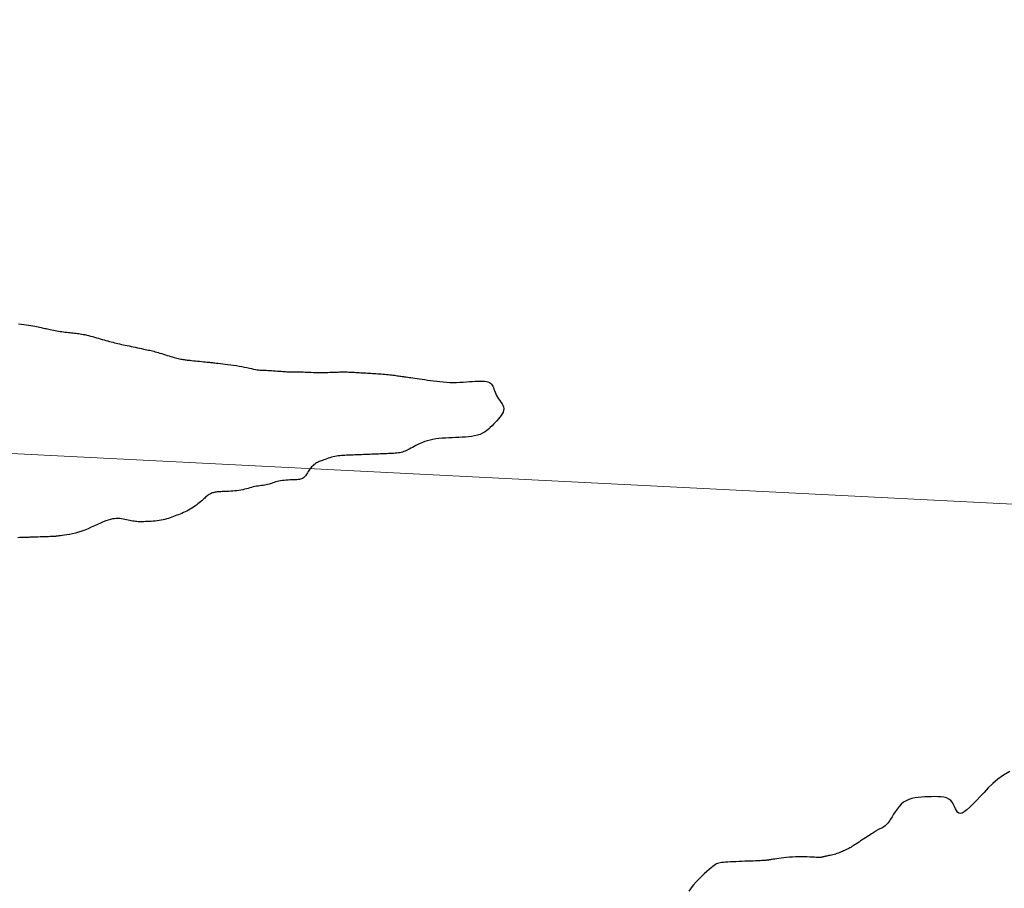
# Model space of a CAD drawing. Header units: millimetres. Extents: x 32690613 to 32693367, y 5343692 to 5344708.
# Tile 422 of 656: x 32692714 to 32692750, y 5344050 to 5344082. Entities that reach past the tile are written whole.
import ezdxf

# ---------------------------------------------------------------- set-up
doc = ezdxf.new("R2010")
doc.units = ezdxf.units.MM
doc.header["$LTSCALE"] = 20
doc.layers.get('0').update_dxf_attribs({"lineweight": 18})
doc.layers.get('Defpoints').update_dxf_attribs({"color": 11, "lineweight": 18})
doc.layers.add('02-DGM_HL_492.00', color=82, linetype='Continuous')
doc.layers.add('02-DGM_HL_492.50', color=92, linetype='Continuous')

# ---------------------------------------------------------------- blocks, each defined once
blk = doc.blocks.new('A$C78070446')
blk.add_line((4469470.041, 5342631.206), (4470219.624, 5342563.955))

msp = doc.modelspace()

# ---------------------------------------------------------------- linework, layer by layer
at = {"layer": '02-DGM_HL_492.00', "elevation": 492, "flags": 128}
msp.add_lwpolyline([(32692713.491, 5344071.104), (32692713.588, 5344071.096), (32692713.683, 5344071.085), (32692713.773, 5344071.073), (32692713.86, 5344071.059), (32692713.942, 5344071.044), (32692714.02, 5344071.029), (32692714.092, 5344071.015), (32692714.158, 5344071.001), (32692714.218, 5344070.989), (32692714.273, 5344070.977), (32692714.324, 5344070.966), (32692714.372, 5344070.956), (32692714.419, 5344070.947), (32692714.465, 5344070.937), (32692714.512, 5344070.927), (32692714.562, 5344070.917), (32692714.614, 5344070.906), (32692714.668, 5344070.895), (32692714.725, 5344070.883), (32692714.784, 5344070.871), (32692714.845, 5344070.86), (32692714.907, 5344070.848), (32692714.969, 5344070.838), (32692715.032, 5344070.827), (32692715.095, 5344070.818), (32692715.158, 5344070.809), (32692715.22, 5344070.801), (32692715.281, 5344070.794), (32692715.341, 5344070.787), (32692715.4, 5344070.781), (32692715.458, 5344070.775), (32692715.514, 5344070.769), (32692715.568, 5344070.763), (32692715.621, 5344070.757), (32692715.673, 5344070.751), (32692715.726, 5344070.744), (32692715.78, 5344070.737), (32692715.835, 5344070.727), (32692715.893, 5344070.716), (32692715.954, 5344070.704), (32692716.019, 5344070.689), (32692716.087, 5344070.672), (32692716.158, 5344070.653), (32692716.231, 5344070.634), (32692716.304, 5344070.613), (32692716.378, 5344070.592), (32692716.451, 5344070.571), (32692716.523, 5344070.55), (32692716.593, 5344070.53), (32692716.662, 5344070.51), (32692716.729, 5344070.491), (32692716.795, 5344070.472), (32692716.859, 5344070.454), (32692716.923, 5344070.437), (32692716.987, 5344070.42), (32692717.05, 5344070.404), (32692717.113, 5344070.388), (32692717.177, 5344070.373), (32692717.241, 5344070.359), (32692717.307, 5344070.344), (32692717.374, 5344070.33), (32692717.443, 5344070.315), (32692717.514, 5344070.3), (32692717.589, 5344070.285), (32692717.666, 5344070.268), (32692717.745, 5344070.252), (32692717.824, 5344070.235), (32692717.904, 5344070.219), (32692717.982, 5344070.202), (32692718.057, 5344070.187), (32692718.128, 5344070.172), (32692718.194, 5344070.158), (32692718.254, 5344070.145), (32692718.309, 5344070.134), (32692718.361, 5344070.123), (32692718.411, 5344070.111), (32692718.459, 5344070.1), (32692718.509, 5344070.087), (32692718.56, 5344070.073), (32692718.615, 5344070.058), (32692718.674, 5344070.04), (32692718.737, 5344070.021), (32692718.803, 5344070.001), (32692718.87, 5344069.979), (32692718.938, 5344069.958), (32692719.007, 5344069.937), (32692719.073, 5344069.916), (32692719.138, 5344069.897), (32692719.2, 5344069.879), (32692719.259, 5344069.862), (32692719.314, 5344069.847), (32692719.367, 5344069.834), (32692719.417, 5344069.822), (32692719.464, 5344069.811), (32692719.509, 5344069.801), (32692719.551, 5344069.793), (32692719.591, 5344069.786), (32692719.63, 5344069.779), (32692719.669, 5344069.774), (32692719.709, 5344069.768), (32692719.752, 5344069.763), (32692719.8, 5344069.758), (32692719.852, 5344069.752), (32692719.911, 5344069.746), (32692719.978, 5344069.739), (32692720.05, 5344069.732), (32692720.125, 5344069.724), (32692720.202, 5344069.716), (32692720.277, 5344069.708), (32692720.35, 5344069.701), (32692720.417, 5344069.694), (32692720.477, 5344069.688), (32692720.527, 5344069.683), (32692720.57, 5344069.678), (32692720.609, 5344069.674), (32692720.647, 5344069.67), (32692720.685, 5344069.666), (32692720.727, 5344069.662), (32692720.775, 5344069.657), (32692720.832, 5344069.651), (32692720.901, 5344069.644), (32692720.979, 5344069.636), (32692721.066, 5344069.626), (32692721.16, 5344069.615), (32692721.259, 5344069.603), (32692721.362, 5344069.589), (32692721.466, 5344069.573), (32692721.57, 5344069.557), (32692721.674, 5344069.538), (32692721.774, 5344069.519), (32692721.872, 5344069.499), (32692721.965, 5344069.48), (32692722.053, 5344069.461), (32692722.136, 5344069.443), (32692722.211, 5344069.428), (32692722.278, 5344069.415), (32692722.337, 5344069.405), (32692722.389, 5344069.398), (32692722.436, 5344069.393), (32692722.481, 5344069.389), (32692722.525, 5344069.386), (32692722.571, 5344069.385), (32692722.62, 5344069.383), (32692722.674, 5344069.381), (32692722.735, 5344069.377), (32692722.802, 5344069.374), (32692722.873, 5344069.369), (32692722.947, 5344069.365), (32692723.021, 5344069.36), (32692723.094, 5344069.354), (32692723.164, 5344069.349), (32692723.23, 5344069.345), (32692723.289, 5344069.341), (32692723.344, 5344069.337), (32692723.393, 5344069.333), (32692723.439, 5344069.331), (32692723.482, 5344069.328), (32692723.523, 5344069.326), (32692723.563, 5344069.325), (32692723.603, 5344069.324), (32692723.643, 5344069.324), (32692723.684, 5344069.324), (32692723.727, 5344069.324), (32692723.772, 5344069.324), (32692723.82, 5344069.325), (32692723.871, 5344069.324), (32692723.926, 5344069.324), (32692723.987, 5344069.322), (32692724.052, 5344069.32), (32692724.121, 5344069.318), (32692724.194, 5344069.315), (32692724.271, 5344069.311), (32692724.349, 5344069.308), (32692724.428, 5344069.305), (32692724.508, 5344069.303), (32692724.588, 5344069.301), (32692724.666, 5344069.301), (32692724.744, 5344069.301), (32692724.82, 5344069.302), (32692724.894, 5344069.304), (32692724.965, 5344069.306), (32692725.035, 5344069.308), (32692725.102, 5344069.31), (32692725.166, 5344069.313), (32692725.227, 5344069.315), (32692725.285, 5344069.317), (32692725.342, 5344069.319), (32692725.398, 5344069.321), (32692725.453, 5344069.322), (32692725.509, 5344069.322), (32692725.565, 5344069.322), (32692725.623, 5344069.322), (32692725.683, 5344069.32), (32692725.746, 5344069.318), (32692725.809, 5344069.315), (32692725.873, 5344069.312), (32692725.938, 5344069.309), (32692726.003, 5344069.305), (32692726.067, 5344069.301), (32692726.131, 5344069.298), (32692726.193, 5344069.294), (32692726.254, 5344069.29), (32692726.314, 5344069.286), (32692726.374, 5344069.283), (32692726.434, 5344069.279), (32692726.495, 5344069.275), (32692726.556, 5344069.272), (32692726.619, 5344069.268), (32692726.683, 5344069.264), (32692726.748, 5344069.26), (32692726.814, 5344069.256), (32692726.88, 5344069.251), (32692726.946, 5344069.247), (32692727.012, 5344069.242), (32692727.077, 5344069.236), (32692727.141, 5344069.23), (32692727.203, 5344069.224), (32692727.263, 5344069.217), (32692727.321, 5344069.21), (32692727.377, 5344069.203), (32692727.432, 5344069.196), (32692727.485, 5344069.189), (32692727.535, 5344069.182), (32692727.583, 5344069.175), (32692727.63, 5344069.168), (32692727.675, 5344069.162), (32692727.72, 5344069.156), (32692727.766, 5344069.149), (32692727.814, 5344069.142), (32692727.865, 5344069.135), (32692727.92, 5344069.127), (32692727.98, 5344069.119), (32692728.046, 5344069.109), (32692728.118, 5344069.099), (32692728.196, 5344069.088), (32692728.279, 5344069.076), (32692728.367, 5344069.064), (32692728.461, 5344069.051), (32692728.56, 5344069.037), (32692728.664, 5344069.022), (32692728.773, 5344069.006), (32692728.886, 5344068.991), (32692729.003, 5344068.976), (32692729.122, 5344068.963), (32692729.244, 5344068.951), (32692729.367, 5344068.941), (32692729.492, 5344068.935), (32692729.617, 5344068.932), (32692729.742, 5344068.933), (32692729.866, 5344068.938), (32692729.988, 5344068.945), (32692730.106, 5344068.953), (32692730.221, 5344068.962), (32692730.331, 5344068.97), (32692730.435, 5344068.978), (32692730.533, 5344068.983), (32692730.622, 5344068.985), (32692730.705, 5344068.983), (32692730.779, 5344068.978), (32692730.846, 5344068.968), (32692730.905, 5344068.953), (32692730.957, 5344068.932), (32692731.001, 5344068.906), (32692731.037, 5344068.874), (32692731.066, 5344068.835), (32692731.09, 5344068.79), (32692731.11, 5344068.74), (32692731.128, 5344068.687), (32692731.146, 5344068.63), (32692731.166, 5344068.571), (32692731.191, 5344068.51), (32692731.221, 5344068.449), (32692731.258, 5344068.388), (32692731.3, 5344068.327), (32692731.344, 5344068.266), (32692731.386, 5344068.205), (32692731.426, 5344068.144), (32692731.458, 5344068.083), (32692731.48, 5344068.021), (32692731.49, 5344067.959), (32692731.485, 5344067.896), (32692731.466, 5344067.833), (32692731.436, 5344067.769), (32692731.396, 5344067.705), (32692731.348, 5344067.641), (32692731.294, 5344067.576), (32692731.236, 5344067.511), (32692731.176, 5344067.446), (32692731.116, 5344067.381), (32692731.055, 5344067.318), (32692730.992, 5344067.256), (32692730.926, 5344067.197), (32692730.855, 5344067.141), (32692730.78, 5344067.091), (32692730.698, 5344067.046), (32692730.61, 5344067.007), (32692730.513, 5344066.976), (32692730.41, 5344066.951), (32692730.3, 5344066.932), (32692730.186, 5344066.918), (32692730.067, 5344066.907), (32692729.946, 5344066.899), (32692729.822, 5344066.893), (32692729.697, 5344066.888), (32692729.572, 5344066.883), (32692729.448, 5344066.877), (32692729.325, 5344066.871), (32692729.205, 5344066.862), (32692729.087, 5344066.851), (32692728.972, 5344066.836), (32692728.861, 5344066.818), (32692728.755, 5344066.796), (32692728.655, 5344066.768), (32692728.56, 5344066.737), (32692728.47, 5344066.703), (32692728.385, 5344066.666), (32692728.306, 5344066.629), (32692728.232, 5344066.591), (32692728.163, 5344066.555), (32692728.099, 5344066.52), (32692728.04, 5344066.488), (32692727.986, 5344066.458), (32692727.934, 5344066.431), (32692727.885, 5344066.407), (32692727.836, 5344066.386), (32692727.788, 5344066.367), (32692727.74, 5344066.351), (32692727.689, 5344066.337), (32692727.636, 5344066.326), (32692727.581, 5344066.317), (32692727.524, 5344066.309), (32692727.465, 5344066.304), (32692727.404, 5344066.3), (32692727.343, 5344066.296), (32692727.281, 5344066.293), (32692727.218, 5344066.291), (32692727.156, 5344066.288), (32692727.094, 5344066.286), (32692727.031, 5344066.283), (32692726.969, 5344066.281), (32692726.906, 5344066.279), (32692726.844, 5344066.276), (32692726.781, 5344066.274), (32692726.719, 5344066.271), (32692726.656, 5344066.269), (32692726.594, 5344066.266), (32692726.531, 5344066.264), (32692726.469, 5344066.261), (32692726.407, 5344066.259), (32692726.344, 5344066.257), (32692726.282, 5344066.254), (32692726.219, 5344066.252), (32692726.157, 5344066.249), (32692726.094, 5344066.247), (32692726.032, 5344066.244), (32692725.969, 5344066.242), (32692725.907, 5344066.24), (32692725.845, 5344066.237), (32692725.782, 5344066.235), (32692725.72, 5344066.232), (32692725.657, 5344066.23), (32692725.595, 5344066.227), (32692725.532, 5344066.223), (32692725.47, 5344066.219), (32692725.408, 5344066.213), (32692725.345, 5344066.206), (32692725.283, 5344066.197), (32692725.221, 5344066.185), (32692725.159, 5344066.171), (32692725.098, 5344066.155), (32692725.038, 5344066.137), (32692724.979, 5344066.118), (32692724.922, 5344066.099), (32692724.868, 5344066.079), (32692724.816, 5344066.06), (32692724.768, 5344066.042), (32692724.724, 5344066.025), (32692724.683, 5344066.009), (32692724.645, 5344065.994), (32692724.609, 5344065.979), (32692724.575, 5344065.963), (32692724.543, 5344065.945), (32692724.512, 5344065.927), (32692724.481, 5344065.906), (32692724.451, 5344065.883), (32692724.421, 5344065.857), (32692724.391, 5344065.829), (32692724.362, 5344065.799), (32692724.334, 5344065.767), (32692724.306, 5344065.733), (32692724.28, 5344065.697), (32692724.255, 5344065.661), (32692724.231, 5344065.623), (32692724.208, 5344065.584), (32692724.185, 5344065.546), (32692724.162, 5344065.509), (32692724.138, 5344065.474), (32692724.113, 5344065.442), (32692724.086, 5344065.413), (32692724.057, 5344065.389), (32692724.025, 5344065.369), (32692723.99, 5344065.354), (32692723.952, 5344065.343), (32692723.91, 5344065.334), (32692723.863, 5344065.329), (32692723.813, 5344065.325), (32692723.758, 5344065.322), (32692723.698, 5344065.319), (32692723.633, 5344065.317), (32692723.565, 5344065.314), (32692723.493, 5344065.31), (32692723.421, 5344065.305), (32692723.348, 5344065.299), (32692723.277, 5344065.291), (32692723.209, 5344065.282), (32692723.144, 5344065.27), (32692723.085, 5344065.256), (32692723.029, 5344065.24), (32692722.977, 5344065.223), (32692722.928, 5344065.206), (32692722.879, 5344065.188), (32692722.831, 5344065.172), (32692722.783, 5344065.156), (32692722.732, 5344065.143), (32692722.679, 5344065.131), (32692722.624, 5344065.122), (32692722.567, 5344065.114), (32692722.508, 5344065.106), (32692722.447, 5344065.098), (32692722.386, 5344065.09), (32692722.324, 5344065.08), (32692722.262, 5344065.069), (32692722.2, 5344065.055), (32692722.138, 5344065.039), (32692722.075, 5344065.021), (32692722.011, 5344065.003), (32692721.946, 5344064.985), (32692721.879, 5344064.968), (32692721.811, 5344064.951), (32692721.739, 5344064.937), (32692721.666, 5344064.925), (32692721.59, 5344064.915), (32692721.514, 5344064.907), (32692721.438, 5344064.901), (32692721.364, 5344064.896), (32692721.292, 5344064.892), (32692721.222, 5344064.889), (32692721.158, 5344064.886), (32692721.098, 5344064.884), (32692721.042, 5344064.882), (32692720.991, 5344064.879), (32692720.944, 5344064.876), (32692720.9, 5344064.873), (32692720.859, 5344064.869), (32692720.82, 5344064.864), (32692720.783, 5344064.858), (32692720.748, 5344064.851), (32692720.713, 5344064.842), (32692720.68, 5344064.832), (32692720.648, 5344064.82), (32692720.616, 5344064.806), (32692720.585, 5344064.79), (32692720.554, 5344064.771), (32692720.524, 5344064.75), (32692720.493, 5344064.727), (32692720.462, 5344064.701), (32692720.43, 5344064.673), (32692720.397, 5344064.643), (32692720.362, 5344064.611), (32692720.325, 5344064.577), (32692720.285, 5344064.541), (32692720.241, 5344064.503), (32692720.194, 5344064.464), (32692720.143, 5344064.424), (32692720.09, 5344064.384), (32692720.034, 5344064.344), (32692719.976, 5344064.304), (32692719.916, 5344064.266), (32692719.856, 5344064.229), (32692719.795, 5344064.194), (32692719.733, 5344064.161), (32692719.672, 5344064.131), (32692719.611, 5344064.103), (32692719.549, 5344064.076), (32692719.488, 5344064.051), (32692719.426, 5344064.027), (32692719.364, 5344064.003), (32692719.303, 5344063.98), (32692719.241, 5344063.957), (32692719.179, 5344063.934), (32692719.116, 5344063.912), (32692719.052, 5344063.89), (32692718.987, 5344063.87), (32692718.921, 5344063.852), (32692718.852, 5344063.835), (32692718.781, 5344063.821), (32692718.707, 5344063.809), (32692718.632, 5344063.799), (32692718.556, 5344063.791), (32692718.48, 5344063.785), (32692718.405, 5344063.78), (32692718.333, 5344063.776), (32692718.264, 5344063.773), (32692718.199, 5344063.77), (32692718.139, 5344063.768), (32692718.083, 5344063.766), (32692718.031, 5344063.765), (32692717.98, 5344063.765), (32692717.931, 5344063.766), (32692717.882, 5344063.769), (32692717.833, 5344063.774), (32692717.781, 5344063.782), (32692717.728, 5344063.791), (32692717.672, 5344063.802), (32692717.614, 5344063.815), (32692717.554, 5344063.828), (32692717.493, 5344063.841), (32692717.431, 5344063.854), (32692717.368, 5344063.865), (32692717.305, 5344063.874), (32692717.242, 5344063.881), (32692717.178, 5344063.884), (32692717.113, 5344063.883), (32692717.045, 5344063.878), (32692716.972, 5344063.867), (32692716.896, 5344063.85), (32692716.813, 5344063.827), (32692716.725, 5344063.796), (32692716.629, 5344063.757), (32692716.526, 5344063.712), (32692716.418, 5344063.663), (32692716.306, 5344063.611), (32692716.19, 5344063.558), (32692716.073, 5344063.507), (32692715.954, 5344063.458), (32692715.835, 5344063.415), (32692715.717, 5344063.377), (32692715.601, 5344063.346), (32692715.49, 5344063.32), (32692715.384, 5344063.298), (32692715.285, 5344063.281), (32692715.195, 5344063.267), (32692715.115, 5344063.256), (32692715.046, 5344063.247), (32692714.99, 5344063.239), (32692714.946, 5344063.233), (32692714.911, 5344063.229), (32692714.885, 5344063.225), (32692714.865, 5344063.222), (32692714.85, 5344063.22), (32692714.838, 5344063.218), (32692714.828, 5344063.217), (32692714.818, 5344063.217), (32692714.806, 5344063.216), (32692714.79, 5344063.216), (32692714.77, 5344063.216), (32692714.743, 5344063.215), (32692714.708, 5344063.214), (32692714.663, 5344063.213), (32692714.607, 5344063.211), (32692714.538, 5344063.209), (32692714.46, 5344063.206), (32692714.376, 5344063.203), (32692714.288, 5344063.2), (32692714.2, 5344063.197), (32692714.115, 5344063.194), (32692714.038, 5344063.191), (32692713.969, 5344063.189), (32692713.913, 5344063.187), (32692713.867, 5344063.186), (32692713.827, 5344063.185), (32692713.791, 5344063.184), (32692713.754, 5344063.183), (32692713.715, 5344063.182), (32692713.668, 5344063.181), (32692713.612, 5344063.179), (32692713.543, 5344063.177), (32692713.463, 5344063.174)], dxfattribs=at)
at = {"layer": '02-DGM_HL_492.50', "elevation": 492.5, "flags": 128}
msp.add_lwpolyline([(32692750.26, 5344054.501), (32692750.024, 5344054.37), (32692749.816, 5344054.22), (32692749.631, 5344054.059), (32692749.464, 5344053.892), (32692749.309, 5344053.727), (32692749.163, 5344053.569), (32692749.025, 5344053.423), (32692748.897, 5344053.29), (32692748.778, 5344053.175), (32692748.671, 5344053.079), (32692748.575, 5344053.006), (32692748.492, 5344052.96), (32692748.422, 5344052.942), (32692748.367, 5344052.954), (32692748.321, 5344052.993), (32692748.283, 5344053.051), (32692748.249, 5344053.123), (32692748.214, 5344053.202), (32692748.175, 5344053.284), (32692748.128, 5344053.361), (32692748.07, 5344053.428), (32692747.998, 5344053.481), (32692747.913, 5344053.519), (32692747.816, 5344053.545), (32692747.71, 5344053.56), (32692747.597, 5344053.568), (32692747.478, 5344053.569), (32692747.355, 5344053.567), (32692747.231, 5344053.562), (32692747.106, 5344053.557), (32692746.982, 5344053.55), (32692746.861, 5344053.539), (32692746.742, 5344053.522), (32692746.628, 5344053.498), (32692746.519, 5344053.464), (32692746.416, 5344053.419), (32692746.321, 5344053.36), (32692746.234, 5344053.287), (32692746.154, 5344053.202), (32692746.081, 5344053.109), (32692746.014, 5344053.012), (32692745.952, 5344052.914), (32692745.894, 5344052.819), (32692745.839, 5344052.73), (32692745.786, 5344052.651), (32692745.735, 5344052.585), (32692745.685, 5344052.532), (32692745.638, 5344052.489), (32692745.593, 5344052.454), (32692745.551, 5344052.428), (32692745.511, 5344052.406), (32692745.475, 5344052.389), (32692745.442, 5344052.375), (32692745.413, 5344052.362), (32692745.387, 5344052.349), (32692745.362, 5344052.335), (32692745.338, 5344052.321), (32692745.312, 5344052.306), (32692745.284, 5344052.288), (32692745.254, 5344052.268), (32692745.218, 5344052.245), (32692745.177, 5344052.219), (32692745.131, 5344052.189), (32692745.081, 5344052.156), (32692745.027, 5344052.121), (32692744.971, 5344052.084), (32692744.912, 5344052.045), (32692744.852, 5344052.006), (32692744.791, 5344051.966), (32692744.73, 5344051.926), (32692744.67, 5344051.887), (32692744.611, 5344051.848), (32692744.554, 5344051.812), (32692744.5, 5344051.777), (32692744.45, 5344051.744), (32692744.403, 5344051.715), (32692744.361, 5344051.689), (32692744.324, 5344051.667), (32692744.292, 5344051.649), (32692744.263, 5344051.633), (32692744.236, 5344051.619), (32692744.21, 5344051.606), (32692744.184, 5344051.594), (32692744.157, 5344051.581), (32692744.128, 5344051.568), (32692744.095, 5344051.554), (32692744.06, 5344051.538), (32692744.022, 5344051.522), (32692743.981, 5344051.505), (32692743.938, 5344051.488), (32692743.893, 5344051.472), (32692743.846, 5344051.456), (32692743.797, 5344051.441), (32692743.747, 5344051.427), (32692743.697, 5344051.414), (32692743.647, 5344051.402), (32692743.598, 5344051.392), (32692743.552, 5344051.382), (32692743.509, 5344051.374), (32692743.47, 5344051.366), (32692743.436, 5344051.359), (32692743.408, 5344051.353), (32692743.385, 5344051.348), (32692743.366, 5344051.343), (32692743.351, 5344051.339), (32692743.338, 5344051.335), (32692743.328, 5344051.332), (32692743.318, 5344051.329), (32692743.308, 5344051.326), (32692743.298, 5344051.323), (32692743.285, 5344051.32), (32692743.269, 5344051.318), (32692743.248, 5344051.316), (32692743.22, 5344051.315), (32692743.184, 5344051.315), (32692743.138, 5344051.316), (32692743.082, 5344051.318), (32692743.013, 5344051.321), (32692742.933, 5344051.326), (32692742.844, 5344051.33), (32692742.748, 5344051.334), (32692742.645, 5344051.337), (32692742.537, 5344051.339), (32692742.426, 5344051.338), (32692742.314, 5344051.335), (32692742.202, 5344051.33), (32692742.091, 5344051.321), (32692741.984, 5344051.311), (32692741.882, 5344051.3), (32692741.785, 5344051.287), (32692741.697, 5344051.275), (32692741.618, 5344051.264), (32692741.55, 5344051.254), (32692741.494, 5344051.245), (32692741.448, 5344051.238), (32692741.412, 5344051.233), (32692741.383, 5344051.229), (32692741.361, 5344051.225), (32692741.343, 5344051.222), (32692741.328, 5344051.22), (32692741.314, 5344051.218), (32692741.299, 5344051.216), (32692741.283, 5344051.214), (32692741.263, 5344051.211), (32692741.239, 5344051.209), (32692741.209, 5344051.206), (32692741.172, 5344051.203), (32692741.125, 5344051.2), (32692741.068, 5344051.197), (32692741, 5344051.194), (32692740.922, 5344051.19), (32692740.835, 5344051.186), (32692740.741, 5344051.182), (32692740.64, 5344051.178), (32692740.536, 5344051.174), (32692740.428, 5344051.17), (32692740.319, 5344051.166), (32692740.21, 5344051.161), (32692740.102, 5344051.157), (32692739.998, 5344051.152), (32692739.897, 5344051.148), (32692739.803, 5344051.143), (32692739.716, 5344051.137), (32692739.638, 5344051.131), (32692739.57, 5344051.124), (32692739.513, 5344051.116), (32692739.465, 5344051.106), (32692739.422, 5344051.093), (32692739.382, 5344051.075), (32692739.341, 5344051.05), (32692739.296, 5344051.018), (32692739.244, 5344050.977), (32692739.182, 5344050.925), (32692739.107, 5344050.862), (32692739.022, 5344050.788), (32692738.93, 5344050.705), (32692738.832, 5344050.613), (32692738.731, 5344050.514), (32692738.63, 5344050.408), (32692738.532, 5344050.298), (32692738.439, 5344050.183), (32692738.354, 5344050.066)], dxfattribs=at)

# ---------------------------------------------------------------- block references
at = {"layer": 'Defpoints', "rotation": 2.237485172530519}
msp.add_blockref('A$C78070446', (28434719.524, -168960.664), dxfattribs=at)

doc.saveas('drawing.dxf')
